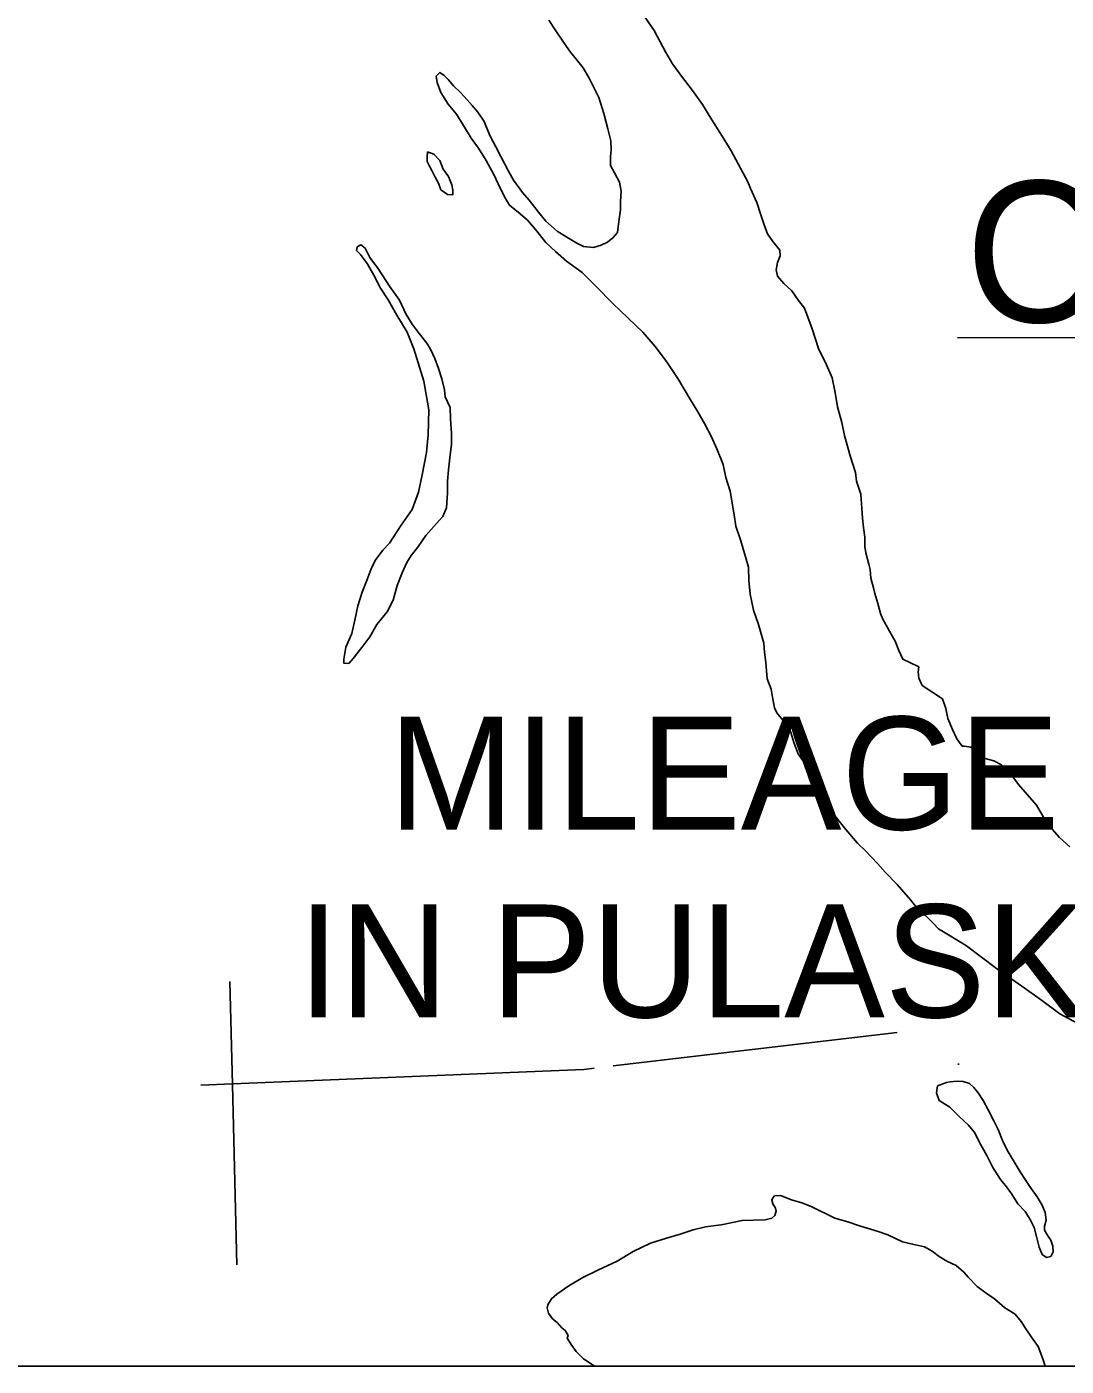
# Model space of a CAD drawing. Extents: x 1127717 to 1741049, y 2026793 to 2244711.
# Drawn here: x 1242041 to 1243987, y 2123596 to 2126102 of the extents above; entities that cross this region are included whole.
import ezdxf

# ---------------------------------------------------------------- set-up
doc = ezdxf.new("R2010")
doc.units = 0
for name, color, linetype in [('1', 7, 'Continuous'), ('30', 7, 'Continuous'), ('5', 7, 'Continuous'), ('9', 7, 'Continuous')]:
    doc.layers.add(name, color=color, linetype=linetype)

msp = doc.modelspace()

# ---------------------------------------------------------------- linework, layer by layer
at = {"layer": '1'}
msp.add_lwpolyline([(1238438.2, 2155644.2), (1269451.6, 2155644.2), (1269451.6, 2123596.1), (1238438.2, 2123596.1)], close=True, dxfattribs=at)
at = {"layer": '5'}
for points in [[(1243783.1, 2125520.3), (1244224.9, 2125521.5)], [(1242434.8, 2123786), (1242426.7, 2124122.8), (1242421.4, 2124316)], [(1243138.7, 2124157.9), (1243670.3, 2124220.8)], [(1242367.2, 2124122), (1242426.2, 2124124.3), (1243083.8, 2124151.4), (1243103.4, 2124153.7)], [(1243783.7, 2124161), (1243786.2, 2124161)]]:
    msp.add_lwpolyline(points, dxfattribs=at)
at = {"layer": '9'}
for points in [[(1243018.5, 2126114.5), (1243030.4, 2126096.7), (1243042.3, 2126079)], [(1243391, 2125812.4), (1243372.7, 2125846), (1243359.7, 2125870.2), (1243345.7, 2125892.9), (1243323.4, 2125928.4), (1243305.7, 2125957.1), (1243287.1, 2125983.2), (1243267, 2126010.2), (1243250, 2126032.8), (1243237, 2126055.6), (1243227, 2126073.9), (1243215.6, 2126095.1), (1243199, 2126119.8)], [(1243042.3, 2126079), (1243057.3, 2126057.3), (1243082.5, 2126025.4), (1243093.9, 2126006.1), (1243101.8, 2125989.8), (1243111.8, 2125970), (1243121.5, 2125940.2), (1243128.6, 2125911.3), (1243134.2, 2125888.9), (1243135.1, 2125871.9), (1243133.9, 2125859.4), (1243133.8, 2125842.8), (1243141.1, 2125829), (1243150.5, 2125811.7), (1243153.9, 2125794.7), (1243152.3, 2125775.7), (1243152.7, 2125759.7), (1243149.3, 2125738.1), (1243147.2, 2125717.5), (1243138.5, 2125707.3), (1243128.2, 2125699.5), (1243116.4, 2125693.7), (1243102, 2125689.4), (1243083, 2125691.4), (1243070.9, 2125697.6), (1243052.1, 2125708.7), (1243033.9, 2125719.8), (1243013, 2125738.3), (1242999.1, 2125755.5), (1242981.6, 2125777.6), (1242969.3, 2125792.4), (1242952.3, 2125815.5), (1242942.9, 2125832.3), (1242928.8, 2125859.5), (1242919.3, 2125877.8), (1242907.8, 2125899.1), (1242897.2, 2125925.3), (1242885.8, 2125942.6), (1242875.1, 2125954.9), (1242865.3, 2125965.6), (1242853, 2125979.4), (1242840.3, 2125991.6), (1242830, 2126003.9), (1242822.8, 2126011.2), (1242814.7, 2126017), (1242807.4, 2126009.8), (1242809.2, 2125997.9), (1242816.6, 2125979.5), (1242830.1, 2125957.8), (1242845.5, 2125939.1), (1242859, 2125917.4), (1242873, 2125893.7), (1242886.5, 2125875), (1242901, 2125852.3), (1242915.6, 2125826.1), (1242928.2, 2125798.9), (1242937.1, 2125781.1), (1242944.9, 2125768.3), (1242964.8, 2125752.2), (1242978.5, 2125740.5), (1242993.4, 2125723.3), (1243013, 2125698.8), (1243030.8, 2125681.7), (1243051.7, 2125663.6), (1243080.7, 2125642.8), (1243107.2, 2125616.4), (1243138.5, 2125584.6), (1243166.6, 2125557.2), (1243194.1, 2125530.8), (1243217.2, 2125504.3), (1243238.9, 2125476.3), (1243260.1, 2125444.3), (1243281.9, 2125407.7), (1243297.5, 2125381.6), (1243309.5, 2125359.8), (1243322.1, 2125336.1), (1243333.1, 2125312.8), (1243344.8, 2125283.1), (1243349.9, 2125258.7), (1243357.5, 2125233.3), (1243365.5, 2125189.4), (1243368.5, 2125168), (1243377.6, 2125140.6), (1243392.3, 2125090.9), (1243392.9, 2125066.4), (1243395, 2125040.4), (1243401.2, 2125010.5), (1243410.8, 2124984.2), (1243420.7, 2124948.9), (1243422.1, 2124932.4), (1243424.5, 2124912.9), (1243427.3, 2124882), (1243434.2, 2124862.6), (1243437.1, 2124848.2), (1243441, 2124828.2), (1243445.2, 2124818.8), (1243456.5, 2124805.1), (1243466.8, 2124794.3), (1243472.1, 2124779.9), (1243477, 2124763), (1243485, 2124742.1)], [(1242791.3, 2125868.3), (1242803.4, 2125864), (1242814.2, 2125851.8), (1242820.5, 2125835.9), (1242830.8, 2125822.1), (1242836.7, 2125806.8), (1242838.9, 2125796.8), (1242838.6, 2125787.8), (1242828.6, 2125788.5), (1242816.5, 2125797.3), (1242811.7, 2125809.7), (1242805.9, 2125821), (1242799.6, 2125833.4), (1242794.4, 2125842.8), (1242790.7, 2125850.2), (1242790.5, 2125859.2)], [(1242790.5, 2125859.2), (1242791.3, 2125868.3)], [(1243993.2, 2124567.9), (1243974.3, 2124585.5), (1243951.3, 2124611.5), (1243931, 2124646.1), (1243897.6, 2124684.8), (1243879.6, 2124708.4), (1243865.3, 2124721.1), (1243851.1, 2124728.8), (1243832.5, 2124733.9), (1243823.5, 2124737.7), (1243816.7, 2124747.5), (1243808.1, 2124754.3), (1243796.1, 2124756), (1243792.1, 2124756.4), (1243781.8, 2124770.2), (1243773.9, 2124787.5), (1243765.4, 2124807.9), (1243761.5, 2124826.8), (1243755, 2124844.7), (1243717, 2124869.8), (1243710.7, 2124883.7), (1243709.9, 2124895.2), (1243710.7, 2124904.7), (1243695.5, 2124911.9), (1243680.9, 2124919), (1243673.5, 2124935.4), (1243666.6, 2124952.7), (1243659.3, 2124966.1), (1243643.2, 2124994.2), (1243639.4, 2125004.2), (1243634, 2125023.1), (1243628.5, 2125042), (1243626.3, 2125052.4), (1243620.9, 2125070.3), (1243619.5, 2125086.8), (1243617.2, 2125096.8), (1243611.7, 2125118.2), (1243610, 2125129.6), (1243609.5, 2125147.6), (1243607.6, 2125165.6), (1243605.2, 2125182.6), (1243602.1, 2125227.6), (1243594.1, 2125252.4), (1243592.2, 2125268.4), (1243582.4, 2125299.7), (1243571.6, 2125337.5), (1243566.5, 2125361.9), (1243558.8, 2125391.3), (1243554.2, 2125417.7), (1243548.5, 2125445.6), (1243537.9, 2125469.9), (1243523.2, 2125500.6), (1243511.4, 2125536.9), (1243502.9, 2125559.2), (1243497, 2125575.6), (1243485.7, 2125590.3), (1243473.3, 2125608), (1243458.5, 2125621.7), (1243446.6, 2125635.5), (1243443.9, 2125647.4), (1243446.5, 2125661.5), (1243451.2, 2125673.6), (1243450.5, 2125684.1), (1243437.6, 2125700.3), (1243427.8, 2125714.6), (1243421.4, 2125732), (1243415, 2125750.4), (1243407.9, 2125773.7), (1243395.8, 2125800), (1243391, 2125812.4)], [(1242666.2, 2125676), (1242658.5, 2125683.4), (1242659.8, 2125690.4), (1242666.7, 2125694.1), (1242674.9, 2125687.8), (1242683.3, 2125670.4), (1242699.7, 2125648.8), (1242720, 2125617.2), (1242739.1, 2125590.6), (1242750.7, 2125564.9), (1242762.6, 2125546.1), (1242775.5, 2125528.4), (1242789.9, 2125510.2), (1242797.2, 2125498.9), (1242805.1, 2125481.6), (1242812, 2125463.2), (1242818.4, 2125443.3), (1242822.9, 2125422.9), (1242824.7, 2125409.9), (1242829, 2125400.5), (1242833.7, 2125390.1), (1242834.2, 2125368.6), (1242836.4, 2125341.1), (1242836.3, 2125321.1), (1242833, 2125295.5), (1242830.5, 2125273.4), (1242829, 2125252.3), (1242828.5, 2125230.3), (1242826.7, 2125202.2), (1242820.1, 2125186), (1242808.5, 2125172.7), (1242788.5, 2125150.2), (1242773.1, 2125128.3), (1242760.5, 2125113), (1242752.8, 2125099.8), (1242743.8, 2125080.6), (1242734.4, 2125056.8), (1242727, 2125029.6), (1242715.6, 2125007.3), (1242696.7, 2124983.8), (1242683.3, 2124961), (1242668.3, 2124940.6), (1242652.3, 2124920.2), (1242644, 2124911), (1242635.1, 2124911.3), (1242634.9, 2124918.8), (1242638.8, 2124941.4), (1242649.7, 2124967.2), (1242655.1, 2124992.3), (1242660.9, 2125019), (1242668.8, 2125044.2), (1242678.2, 2125068), (1242686.2, 2125088.2), (1242693.3, 2125103.4), (1242707.8, 2125123.3), (1242720, 2125136.1), (1242740.7, 2125167.6), (1242762.9, 2125199.2), (1242774.6, 2125231.5), (1242781.3, 2125263.7), (1242789.8, 2125306), (1242792.5, 2125339.1), (1242793.9, 2125385.7), (1242784.6, 2125439.5), (1242765.7, 2125499.7), (1242753.5, 2125530.9), (1242734.2, 2125563), (1242717.6, 2125591.1), (1242703.6, 2125613.3), (1242691, 2125637.6), (1242678.5, 2125659.3), (1242669.3, 2125671.6)], [(1242666.2, 2125676), (1242669.3, 2125671.6)], [(1243485, 2124742.1), (1243499.5, 2124721.5), (1243506.1, 2124693.6), (1243519.7, 2124667.9), (1243549, 2124631.5), (1243574.2, 2124600.6), (1243595.8, 2124575), (1243611.6, 2124559.9), (1243633.6, 2124536.9), (1243648, 2124520.7), (1243670, 2124497.7), (1243695.2, 2124468.7), (1243711.1, 2124449.6), (1243723.3, 2124439.4), (1243737.6, 2124425.2), (1243747.9, 2124414.4), (1243766.1, 2124403.3), (1243800, 2124382.6), (1243856.4, 2124340.4), (1243903.6, 2124307.5), (1243940.7, 2124281.3), (1243974.7, 2124255.6), (1244008.1, 2124237.3)], [(1243745.9, 2124121), (1243744.2, 2124107.9), (1243749.1, 2124093), (1243768.8, 2124081), (1243785.7, 2124063.8), (1243804.1, 2124047.2), (1243815.9, 2124033), (1243823.8, 2124015.7), (1243838.9, 2123989), (1243849.4, 2123967.7), (1243863.9, 2123945.5), (1243873.2, 2123934.2), (1243885, 2123918), (1243895.9, 2123900.2), (1243909.7, 2123885.5), (1243919.1, 2123870.7), (1243926.9, 2123855.4), (1243931.9, 2123836.5), (1243935.8, 2123819.1), (1243941.6, 2123805.2), (1243949.7, 2123799.4), (1243957.7, 2123801.5), (1243962, 2123810.2), (1243961.7, 2123820.7), (1243957.9, 2123832.1), (1243952.3, 2123840), (1243946, 2123850.8), (1243946.3, 2123857.9), (1243949.1, 2123869.4), (1243947.2, 2123883.9), (1243941.9, 2123897.3), (1243932.5, 2123913.1), (1243921.2, 2123928.9), (1243910.9, 2123943.6), (1243900.5, 2123959.9), (1243885.4, 2123984.6), (1243876.1, 2124000.4), (1243867.6, 2124018.7), (1243859.2, 2124039), (1243851.3, 2124055.4), (1243840.8, 2124075.7), (1243831.4, 2124093.5), (1243822.1, 2124107.3), (1243813.9, 2124117.6), (1243805.7, 2124124.9), (1243793.6, 2124129.1), (1243782.6, 2124129.4), (1243769.2, 2124128), (1243762.7, 2124126.9)], [(1243762.7, 2124126.9), (1243745.9, 2124121)], [(1243947.2, 2123596.1), (1243942.8, 2123609.9), (1243934.3, 2123632.8), (1243921.4, 2123650.5), (1243910, 2123667.7), (1243902.2, 2123679.6), (1243890.9, 2123693.3), (1243872.1, 2123705.4), (1243852.3, 2123722.4), (1243836.6, 2123732.6), (1243819.8, 2123745.2), (1243802.9, 2123762.8), (1243795.2, 2123772.2), (1243780.9, 2123784.3), (1243763.2, 2123792.9), (1243748.6, 2123801.1), (1243735.9, 2123811.3), (1243721.2, 2123819.5), (1243699.1, 2123824.5), (1243680.1, 2123828.5), (1243652.8, 2123841.9), (1243634.7, 2123848), (1243600, 2123858.7), (1243577.8, 2123866.1), (1243553.7, 2123873.1), (1243509.3, 2123895.1), (1243492.2, 2123901.7), (1243472.5, 2123907.7), (1243451.9, 2123915.7), (1243440.9, 2123915), (1243437.5, 2123911.4), (1243435.6, 2123906.8), (1243437.8, 2123899.9), (1243442.5, 2123892), (1243443.6, 2123886.5), (1243441.3, 2123877.9), (1243436, 2123872.8), (1243423.5, 2123870), (1243380.2, 2123869), (1243340.9, 2123860.5), (1243311.6, 2123856.8), (1243288.7, 2123851.3), (1243264.5, 2123843.2), (1243238.7, 2123835.6), (1243208.5, 2123826.3), (1243176.4, 2123810.6), (1243146.4, 2123792.8), (1243110.4, 2123775.5), (1243081.8, 2123761.8), (1243055.7, 2123746.6), (1243033.1, 2123731.1), (1243023.3, 2123722.3), (1243016.6, 2123711.1), (1243015.3, 2123705.1), (1243017.5, 2123695.1), (1243025.2, 2123684.8), (1243033.9, 2123678), (1243042.6, 2123668.2), (1243049.2, 2123662.9), (1243054.4, 2123653.5), (1243052.6, 2123648.4), (1243061.4, 2123635.1), (1243069.6, 2123623.3), (1243083.4, 2123609.6), (1243103.2, 2123596.5), (1243104.1, 2123596.1)]]:
    msp.add_lwpolyline(points, dxfattribs=at)

# ---------------------------------------------------------------- texts
at = {"layer": '30'}
for s, p in [('MILEAGE CARRIED', (1242718.5, 2124600.1)), ('IN PULASKI COUNTY', (1242548.6, 2124248.8))]:
    msp.add_text(s, height=211.2, dxfattribs=at).set_placement(p)
at = {"layer": '9'}
msp.add_text('Old', height=264, dxfattribs=at).set_placement((1243798.9, 2125549.6))

doc.saveas('drawing.dxf')
